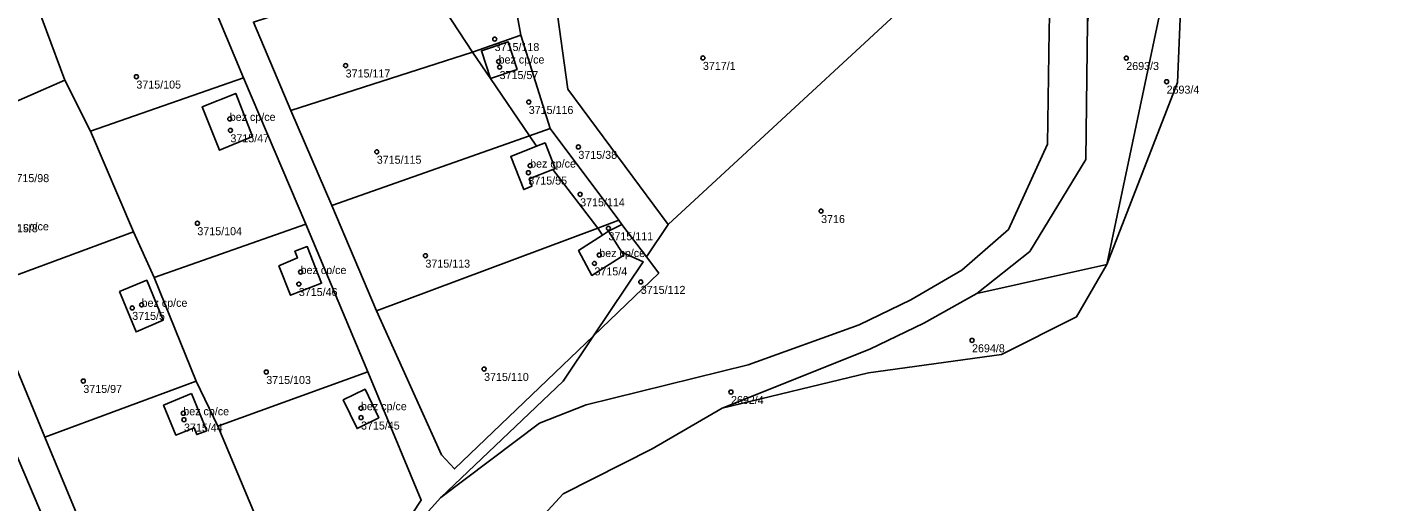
# Model space of a CAD drawing. Extents: x -878211 to -870363, y -1058464 to -1052522.
# Drawn here: x -874257.5 to -874085.9, y -1054886.6 to -1054827.4 of the extents above; entities that cross this region are included whole.
import ezdxf

# ---------------------------------------------------------------- set-up
doc = ezdxf.new("R2010")
doc.units = 0
for name, color, linetype in [('Definiční body', 7, 'Continuous'), ('Polygon budovy', 7, 'Continuous'), ('Polygon parcely', 7, 'Continuous')]:
    doc.layers.add(name, color=color, linetype=linetype)

msp = doc.modelspace()

# ---------------------------------------------------------------- linework, layer by layer
at = {"layer": 'Definiční body'}
for centre in [(-874199.09, -1054828.81994), (-874198.6, -1054831.61994), (-874173.07, -1054831.16994), (-874120.17, -1054831.18994), (-874243.86, -1054833.50994), (-874217.71, -1054832.11994), (-874198.47, -1054832.31994), (-874115.13, -1054834.13994), (-874194.83, -1054836.67994), (-874232.19, -1054838.78994), (-874232.11, -1054840.21994), (-874188.63, -1054842.28994), (-874213.82, -1054842.89994), (-874194.88, -1054845.50994), (-874194.66, -1054844.61994), (-874188.41, -1054848.21994), (-874158.3, -1054850.30994), (-874236.24, -1054851.82994), (-874184.87, -1054852.45994), (-874207.74, -1054855.87994), (-874186.02, -1054855.79994), (-874186.62, -1054856.84994), (-874223.56, -1054859.42994), (-874223.34, -1054857.91994), (-874180.83, -1054859.15994), (-874244.38, -1054862.40994), (-874243.21, -1054862.01994), (-874139.44, -1054866.45994), (-874227.63, -1054870.41994), (-874200.41, -1054870.03994), (-874250.49, -1054871.53994), (-874169.56, -1054872.91994), (-874238, -1054875.56994), (-874237.91, -1054876.36994), (-874215.8, -1054874.93994), (-874215.79, -1054876.10994)]:
    msp.add_circle(centre, 0.25, dxfattribs=at)
at = {"layer": 'Polygon budovy'}
for points in [[(-874200.74, -1054830.26), (-874199.6, -1054833.72), (-874196.28, -1054832.61), (-874197.4, -1054829.14)], [(-874231.44, -1054835.61), (-874235.63, -1054837.26), (-874233.48, -1054842.7), (-874229.33, -1054840.99)], [(-874192.79, -1054841.78), (-874193.86, -1054842.2), (-874197.09, -1054843.49), (-874195.46, -1054847.61), (-874194.44, -1054847.2), (-874194.77, -1054846.27), (-874191.84, -1054845.1), (-874191.52, -1054844.97)], [(-874183.19, -1054855.44), (-874184.85, -1054852.82), (-874185.63, -1054853.32), (-874188.61, -1054855.22), (-874186.93, -1054858.34), (-874182.95, -1054855.81)], [(-874220.71, -1054859.32), (-874222.5, -1054854.74), (-874224.05, -1054855.32), (-874223.74, -1054856.16), (-874226.04, -1054857.15), (-874224.59, -1054860.83)], [(-874245.99, -1054860.37), (-874243.89, -1054865.4), (-874240.5, -1054863.92), (-874242.57, -1054858.95)], [(-874218.02, -1054873.9), (-874216.28, -1054877.49), (-874213.57, -1054876.14), (-874215.28, -1054872.57)], [(-874236.96, -1054873.08), (-874240.46, -1054874.56), (-874238.94, -1054878.29), (-874236.63, -1054877.38), (-874236.31, -1054878.23), (-874235.07, -1054877.75)]]:
    msp.add_lwpolyline(points, close=True, dxfattribs=at)
at = {"layer": 'Polygon parcely'}
for points in [[(-874114.57, -1054698.38), (-874120.15, -1054735.01), (-874121.99, -1054753.93), (-874124.3, -1054772.23), (-874126.83, -1054788.14), (-874126.98, -1054789.66), (-874129.63, -1054816.86), (-874129.77, -1054825.95), (-874129.8, -1054827.78), (-874130.03, -1054841.95), (-874134.89, -1054852.62), (-874140.7, -1054857.69), (-874147.08, -1054861.4), (-874153.54, -1054864.5), (-874167.4, -1054869.5), (-874187.66, -1054874.5), (-874193.5, -1054876.81), (-874205.83, -1054886.09), (-874214.14, -1054895.35)], [(-874203.72, -1054900.01), (-874190.54, -1054885.64), (-874179.4, -1054880), (-874170.68, -1054874.93), (-874152.23, -1054867.55), (-874145.47, -1054864.3), (-874138.85, -1054860.59), (-874132.23, -1054855.35), (-874125.23, -1054843.85), (-874125.03, -1054826.74), (-874125.14, -1054817.49), (-874122.49, -1054789.07), (-874120.84, -1054775.38), (-874118.64, -1054754.46), (-874117.7, -1054745.42), (-874116.49, -1054735.41), (-874115.52, -1054726.84), (-874112.54, -1054706.63)], [(-874265.13, -1054751), (-874247.63, -1054771.16), (-874248.08, -1054773.81), (-874249.44, -1054786.52), (-874245.97, -1054796.7), (-874238.24, -1054815.08), (-874230.47, -1054833.67), (-874222.7, -1054851.96), (-874214.92, -1054870.41), (-874208.26, -1054886.42), (-874214.14, -1054895.35), (-874205.83, -1054886.09)], [(-874205.83, -1054886.09), (-874190.55, -1054871.54), (-874186.75, -1054865.9), (-874204.1, -1054882.53), (-874205.75, -1054880.76), (-874213.85, -1054862.77), (-874219.43, -1054849.59), (-874224.55, -1054837.74), (-874229.24, -1054826.68)], [(-874246.8, -1054909.8), (-874242.19, -1054921.87), (-874236.31, -1054922.84), (-874237.82, -1054921.65), (-874247.31, -1054897.79), (-874255.3, -1054878.55), (-874263.05, -1054859.86)], [(-874259.08, -1054880.16), (-874252.89, -1054894.82), (-874246.8, -1054909.8)]]:
    msp.add_lwpolyline(points, dxfattribs=at)
for points in [[(-873970.35, -1054814.08), (-873977.73, -1054810.87), (-874075.64, -1054785.06), (-874117.43, -1054776.81), (-874113.06, -1054817.3), (-874113.78, -1054834.25), (-874122.6, -1054857), (-874126.37, -1054863.52), (-874135.74, -1054868.23), (-874152.36, -1054870.52), (-874170.68, -1054874.93), (-874179.4, -1054880), (-874190.54, -1054885.64), (-874203.72, -1054900.01), (-874175.39, -1054924.25), (-874158.83, -1054935.07), (-874105.47, -1054960.26), (-874070.31, -1054972.25), (-873978.36, -1054991.8), (-873976.83, -1054993.63), (-873974.59, -1054985.48), (-873969.78, -1054904.71), (-873970.66, -1054886.37)], [(-874122.6, -1054857), (-874115.9, -1054825.18), (-874117.43, -1054776.81), (-874120.84, -1054775.38), (-874120.99, -1054799.24), (-874125.03, -1054826.74), (-874125.23, -1054843.85), (-874132.23, -1054855.35), (-874138.85, -1054860.59)], [(-874117.43, -1054776.81), (-874115.9, -1054825.18), (-874122.6, -1054857), (-874113.78, -1054834.25), (-874113.06, -1054817.3)], [(-874177.39, -1054851.99), (-874180.12, -1054856.04), (-874178.59, -1054858.07), (-874186.75, -1054865.9), (-874190.55, -1054871.54), (-874205.83, -1054886.09), (-874193.5, -1054876.81), (-874187.66, -1054874.5), (-874167.4, -1054869.5), (-874153.54, -1054864.5), (-874147.08, -1054861.4), (-874140.7, -1054857.69), (-874134.89, -1054852.62), (-874130.03, -1054841.95), (-874129.8, -1054827.78), (-874129.77, -1054825.95), (-874129.63, -1054816.86), (-874126.98, -1054789.66), (-874130.98, -1054816.56), (-874137.55, -1054815.13)], [(-874160.01, -1054805.85), (-874170.91, -1054801.8), (-874174.9, -1054811.62), (-874175.52, -1054813.3), (-874175.9, -1054814.23), (-874177.5, -1054815.44), (-874191.23, -1054825.79), (-874189.93, -1054835.07), (-874177.39, -1054851.99), (-874137.55, -1054815.13), (-874145.96, -1054811.66)], [(-874270.63, -1054841.75), (-874252.82, -1054833.96), (-874257.38, -1054821.58), (-874260.52, -1054815.3), (-874278.56, -1054822.87)], [(-874238.24, -1054815.08), (-874257.38, -1054821.58), (-874252.82, -1054833.96), (-874249.59, -1054840.32), (-874230.47, -1054833.67)], [(-874200.78, -1054823), (-874201.78, -1054819.02), (-874199.17, -1054818.37), (-874200.39, -1054817.25), (-874208.71, -1054819.98), (-874201.84, -1054830.43), (-874195.81, -1054828.34), (-874197.33, -1054820.07), (-874198.61, -1054818.88), (-874197.76, -1054822.24)], [(-874201.84, -1054830.43), (-874208.71, -1054819.98), (-874229.24, -1054826.68), (-874224.55, -1054837.74)], [(-874197.33, -1054820.07), (-874195.81, -1054828.34), (-874192.14, -1054839.98), (-874183.57, -1054851.44), (-874183.19, -1054851.98), (-874180.12, -1054856.04), (-874177.39, -1054851.99), (-874189.93, -1054835.07), (-874191.23, -1054825.79)], [(-874199.6, -1054833.72), (-874194.75, -1054840.91), (-874192.14, -1054839.98), (-874195.81, -1054828.34), (-874201.84, -1054830.43)], [(-874199.6, -1054833.72), (-874196.28, -1054832.61), (-874197.4, -1054829.14), (-874200.74, -1054830.26)], [(-874199.6, -1054833.72), (-874200.74, -1054830.26), (-874197.4, -1054829.14), (-874196.28, -1054832.61)], [(-874224.55, -1054837.74), (-874219.43, -1054849.59), (-874194.75, -1054840.91), (-874199.6, -1054833.72), (-874201.84, -1054830.43)], [(-874252.82, -1054833.96), (-874270.63, -1054841.75), (-874263.05, -1054859.86), (-874244.23, -1054852.9), (-874249.59, -1054840.32)], [(-874230.47, -1054833.67), (-874249.59, -1054840.32), (-874244.23, -1054852.9), (-874241.63, -1054858.6), (-874222.7, -1054851.96)], [(-874229.33, -1054840.99), (-874233.48, -1054842.7), (-874235.63, -1054837.26), (-874231.44, -1054835.61)], [(-874229.33, -1054840.99), (-874231.44, -1054835.61), (-874235.63, -1054837.26), (-874233.48, -1054842.7)], [(-874191.84, -1054845.1), (-874186.21, -1054852.43), (-874183.57, -1054851.44), (-874192.14, -1054839.98), (-874194.75, -1054840.91), (-874193.86, -1054842.2), (-874192.79, -1054841.78), (-874191.52, -1054844.97)], [(-874194.44, -1054847.2), (-874195.46, -1054847.61), (-874197.09, -1054843.49), (-874193.86, -1054842.2), (-874194.75, -1054840.91), (-874219.43, -1054849.59), (-874213.85, -1054862.77), (-874186.21, -1054852.43), (-874191.84, -1054845.1), (-874194.77, -1054846.27)], [(-874193.86, -1054842.2), (-874197.09, -1054843.49), (-874195.46, -1054847.61), (-874194.44, -1054847.2), (-874194.77, -1054846.27), (-874191.84, -1054845.1), (-874191.52, -1054844.97), (-874192.79, -1054841.78)], [(-874222.7, -1054851.96), (-874241.63, -1054858.6), (-874236.37, -1054871.54), (-874233.7, -1054877.18), (-874214.92, -1054870.41)], [(-874184.85, -1054852.82), (-874183.19, -1054855.44), (-874180.53, -1054856.65), (-874186.75, -1054865.9), (-874178.59, -1054858.07), (-874180.12, -1054856.04), (-874183.19, -1054851.98)], [(-874186.21, -1054852.43), (-874185.63, -1054853.32), (-874184.85, -1054852.82), (-874183.19, -1054851.98), (-874183.57, -1054851.44)], [(-874244.23, -1054852.9), (-874263.05, -1054859.86), (-874255.3, -1054878.55), (-874236.37, -1054871.54), (-874241.63, -1054858.6)], [(-874183.19, -1054855.44), (-874182.95, -1054855.81), (-874186.93, -1054858.34), (-874188.61, -1054855.22), (-874185.63, -1054853.32), (-874186.21, -1054852.43), (-874213.85, -1054862.77), (-874205.75, -1054880.76), (-874204.1, -1054882.53), (-874186.75, -1054865.9), (-874180.53, -1054856.65)], [(-874188.61, -1054855.22), (-874186.93, -1054858.34), (-874182.95, -1054855.81), (-874183.19, -1054855.44), (-874184.85, -1054852.82), (-874185.63, -1054853.32)], [(-874224.59, -1054860.83), (-874220.71, -1054859.32), (-874222.5, -1054854.74), (-874224.05, -1054855.32), (-874223.74, -1054856.16), (-874226.04, -1054857.15)], [(-874224.59, -1054860.83), (-874226.04, -1054857.15), (-874223.74, -1054856.16), (-874224.05, -1054855.32), (-874222.5, -1054854.74), (-874220.71, -1054859.32)], [(-874122.6, -1054857), (-874138.85, -1054860.59), (-874145.47, -1054864.3), (-874152.23, -1054867.55), (-874170.68, -1054874.93), (-874152.36, -1054870.52), (-874135.74, -1054868.23), (-874126.37, -1054863.52)], [(-874245.99, -1054860.37), (-874243.89, -1054865.4), (-874240.5, -1054863.92), (-874242.57, -1054858.95)], [(-874245.99, -1054860.37), (-874242.57, -1054858.95), (-874240.5, -1054863.92), (-874243.89, -1054865.4)], [(-874233.7, -1054877.18), (-874228.36, -1054889.88), (-874221.17, -1054903.72), (-874214.14, -1054895.35), (-874208.26, -1054886.42), (-874214.92, -1054870.41)], [(-874255.3, -1054878.55), (-874247.31, -1054897.79), (-874228.36, -1054889.88), (-874233.7, -1054877.18), (-874236.37, -1054871.54)], [(-874216.28, -1054877.49), (-874218.02, -1054873.9), (-874215.28, -1054872.57), (-874213.57, -1054876.14)], [(-874216.28, -1054877.49), (-874213.57, -1054876.14), (-874215.28, -1054872.57), (-874218.02, -1054873.9)], [(-874236.96, -1054873.08), (-874240.46, -1054874.56), (-874238.94, -1054878.29), (-874236.63, -1054877.38), (-874236.31, -1054878.23), (-874235.07, -1054877.75)], [(-874236.96, -1054873.08), (-874235.07, -1054877.75), (-874236.31, -1054878.23), (-874236.63, -1054877.38), (-874238.94, -1054878.29), (-874240.46, -1054874.56)], [(-874284.9, -1054889.93), (-874278.63, -1054904.71), (-874252.89, -1054894.82), (-874259.08, -1054880.16)]]:
    msp.add_lwpolyline(points, close=True, dxfattribs=at)

# ---------------------------------------------------------------- texts
at = {"layer": 'Definiční body'}
for s, p in [('3715/118', (-874199.09, -1054830.309)), ('bez cp/ce', (-874198.6, -1054831.87)), ('3717/1', (-874173.07, -1054832.659)), ('2693/3', (-874120.17, -1054832.679)), ('3715/117', (-874217.71, -1054833.609)), ('3715/57', (-874198.47, -1054833.809)), ('3715/105', (-874243.86, -1054834.999)), ('2693/4', (-874115.13, -1054835.629)), ('bez cp/ce', (-874232.19, -1054839.04)), ('3715/116', (-874194.83, -1054838.169)), ('3715/47', (-874232.11, -1054841.709)), ('3715/115', (-874213.82, -1054844.389)), ('3715/38', (-874188.63, -1054843.779)), ('bez cp/ce', (-874194.66, -1054844.87)), ('3715/98', (-874259.59, -1054846.689)), ('3715/55', (-874194.88, -1054846.999)), ('3715/114', (-874188.41, -1054849.709)), ('bez cp/ce', (-874260.52, -1054852.71)), ('3715/8', (-874260.27, -1054852.949)), ('3715/104', (-874236.24, -1054853.319)), ('3716', (-874158.3, -1054851.799)), ('3715/111', (-874184.87, -1054853.949)), ('bez cp/ce', (-874186.02, -1054856.05)), ('bez cp/ce', (-874223.34, -1054858.169)), ('3715/113', (-874207.74, -1054857.369)), ('3715/4', (-874186.62, -1054858.339)), ('3715/46', (-874223.56, -1054860.919)), ('3715/112', (-874180.83, -1054860.649)), ('bez cp/ce', (-874243.21, -1054862.27)), ('3715/5', (-874244.38, -1054863.899)), ('2694/8', (-874139.44, -1054867.949)), ('3715/103', (-874227.63, -1054871.909)), ('3715/110', (-874200.41, -1054871.529)), ('3715/97', (-874250.49, -1054873.029)), ('bez cp/ce', (-874215.8, -1054875.19)), ('2692/4', (-874169.56, -1054874.409)), ('bez cp/ce', (-874238, -1054875.82)), ('3715/44', (-874237.91, -1054877.859)), ('3715/45', (-874215.79, -1054877.599))]:
    msp.add_text(s, height=0.999996, dxfattribs=at).set_placement(p)

doc.saveas('drawing.dxf')
